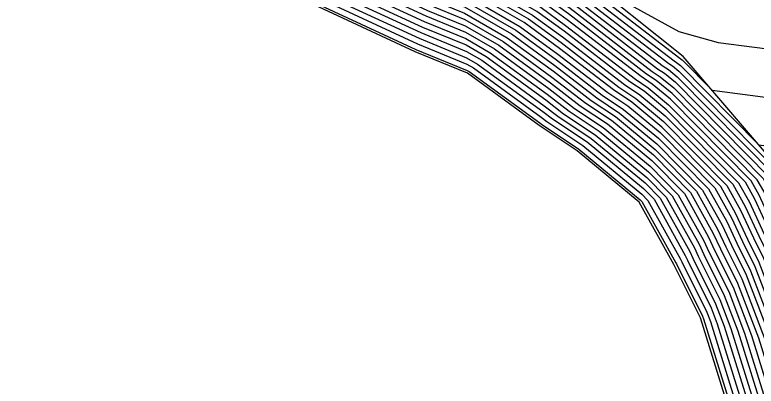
# Model space of a CAD drawing. Extents: x 2188792 to 2191981, y 386090 to 389710.
# Drawn here: x 2189286.15 to 2189328.6, y 386680.78 to 386702.06 of the extents above; entities that cross this region are included whole.
import ezdxf

# ---------------------------------------------------------------- set-up
doc = ezdxf.new("R2010")
doc.units = 0
for name, color, linetype in [('DTM Contours Major', 7, 'Continuous'), ('DTM Contours Minor', 7, 'Continuous'), ('PH Exist DTM Breakline', 7, 'Continuous')]:
    doc.layers.add(name, color=color, linetype=linetype)

msp = doc.modelspace()

# ---------------------------------------------------------------- linework, layer by layer
at = {"layer": 'DTM Contours Major'}
for points in [[(2189283.924, 386726.215), (2189290.367, 386721.559), (2189290.55, 386721.536), (2189296.917, 386716.947), (2189297.716, 386716.537), (2189297.74, 386716.54), (2189304.088, 386711.981), (2189304.603, 386711.616), (2189310.917, 386707.968), (2189311.421, 386707.734), (2189311.658, 386707.637), (2189317.979, 386703.983), (2189318.297, 386703.751), (2189323.906, 386699.428), (2189324.042, 386699.338), (2189324.263, 386699.155), (2189328.756, 386694.606), (2189330.289, 386694.406), (2189331.889, 386693.845), (2189333.507, 386692.525), (2189336.392, 386690.588), (2189343.366, 386687.541), (2189348.457, 386680.232)], [(2189335.474, 386673.747), (2189333.256, 386681.371), (2189333.035, 386682.085), (2189330.274, 386689.297), (2189330.011, 386689.824), (2189329.029, 386691.947), (2189328.658, 386692.615), (2189323.78, 386697.553), (2189322.876, 386698.301), (2189322.322, 386698.67), (2189317.86, 386702.109), (2189316.768, 386702.905), (2189311.74, 386705.811), (2189310.939, 386706.14), (2189309.237, 386706.931), (2189304.215, 386709.833), (2189302.501, 386711.047), (2189297.452, 386714.673), (2189297.367, 386714.664), (2189294.523, 386716.121), (2189289.459, 386719.771), (2189288.754, 386719.86), (2189283.629, 386723.563)], [(2189283.335, 386720.911), (2189287.141, 386718.161), (2189288.367, 386718.007), (2189292.128, 386715.296), (2189297.019, 386712.79), (2189297.164, 386712.806), (2189300.914, 386710.113), (2189303.827, 386708.049), (2189307.556, 386705.894), (2189310.458, 386704.547), (2189311.823, 386703.986), (2189315.556, 386701.828), (2189317.424, 386700.466), (2189320.737, 386697.913), (2189321.71, 386697.264), (2189323.298, 386695.951), (2189326.92, 386692.283), (2189327.707, 386690.867), (2189328.437, 386689.291), (2189329.024, 386688.111), (2189331.075, 386682.755), (2189331.769, 386680.517)], [(2189285.527, 386716.462), (2189287.275, 386716.243), (2189289.733, 386714.471), (2189296.67, 386710.916), (2189296.876, 386710.939), (2189299.326, 386709.179), (2189303.439, 386706.265), (2189305.876, 386704.857), (2189309.977, 386702.953), (2189311.905, 386702.16), (2189314.345, 386700.75), (2189316.987, 386698.824), (2189319.152, 386697.155), (2189320.544, 386696.227), (2189322.815, 386694.349), (2189325.183, 386691.952), (2189326.385, 386689.787), (2189326.862, 386688.757), (2189327.775, 386686.925), (2189329.115, 386683.425), (2189330.282, 386679.662)], [(2189283.914, 386714.763), (2189286.184, 386714.478), (2189287.338, 386713.646), (2189296.322, 386709.043), (2189296.588, 386709.072), (2189297.739, 386708.245), (2189303.051, 386704.482), (2189304.195, 386703.821), (2189309.495, 386701.359), (2189311.988, 386700.334), (2189313.134, 386699.672), (2189316.551, 386697.181), (2189317.568, 386696.397), (2189319.379, 386695.19), (2189322.333, 386692.747), (2189323.445, 386691.621), (2189325.064, 386688.708), (2189325.287, 386688.224), (2189326.525, 386685.739), (2189327.155, 386684.095), (2189328.794, 386678.807)]]:
    msp.add_lwpolyline(points, dxfattribs=at)
at = {"layer": 'DTM Contours Minor'}
for points in [[(2189285.442, 386727.148), (2189291.099, 386722.706), (2189291.72, 386722.289), (2189297.872, 386717.404), (2189298.007, 386717.313), (2189299.577, 386716.05), (2189304.723, 386712.354), (2189304.759, 386712.33), (2189311.59, 386708.383), (2189311.613, 386708.372), (2189311.625, 386708.367), (2189318.463, 386704.414), (2189318.471, 386704.408), (2189319.188, 386703.856), (2189324.171, 386701.102), (2189326.42, 386700.48), (2189330.587, 386699.939), (2189338.106, 386697.302), (2189338.149, 386697.266), (2189338.226, 386697.215), (2189341.653, 386695.717), (2189349.617, 386692.427), (2189350.126, 386692.118)], [(2189283.983, 386726.745), (2189290.69, 386721.899), (2189290.769, 386721.889), (2189297.396, 386717.112), (2189297.786, 386716.912), (2189297.797, 386716.913), (2189304.406, 386712.168), (2189304.681, 386711.973), (2189311.253, 386708.176), (2189311.517, 386708.053), (2189311.641, 386708.002), (2189318.221, 386704.199), (2189318.384, 386704.08), (2189324.223, 386699.579), (2189324.275, 386699.545), (2189324.359, 386699.475), (2189326.073, 386697.74), (2189330.438, 386697.173), (2189334.998, 386695.573), (2189335.828, 386694.896), (2189337.309, 386693.902), (2189346.904, 386689.709), (2189349.98, 386685.292)], [(2189283.865, 386725.684), (2189290.045, 386721.219), (2189290.332, 386721.183), (2189296.438, 386716.782), (2189297.646, 386716.163), (2189297.682, 386716.167), (2189303.771, 386711.794), (2189304.526, 386711.259), (2189310.581, 386707.761), (2189311.325, 386707.416), (2189311.674, 386707.272), (2189317.737, 386703.768), (2189318.21, 386703.423), (2189323.589, 386699.276), (2189323.808, 386699.13), (2189324.166, 386698.834), (2189330.048, 386692.879)], [(2189283.806, 386725.154), (2189289.722, 386720.879), (2189290.114, 386720.83), (2189295.959, 386716.617), (2189297.577, 386715.788), (2189297.624, 386715.793), (2189303.453, 386711.607), (2189304.448, 386710.903), (2189310.245, 386707.554), (2189311.228, 386707.097), (2189311.691, 386706.907), (2189317.494, 386703.552), (2189318.122, 386703.094), (2189323.272, 386699.125), (2189323.575, 386698.923), (2189324.07, 386698.514), (2189329.701, 386692.813)], [(2189283.747, 386724.623), (2189289.399, 386720.539), (2189289.895, 386720.477), (2189295.48, 386716.452), (2189297.507, 386715.413), (2189297.567, 386715.42), (2189303.136, 386711.421), (2189304.37, 386710.546), (2189309.909, 386707.346), (2189311.132, 386706.778), (2189311.707, 386706.542), (2189317.252, 386703.337), (2189318.035, 386702.766), (2189322.955, 386698.973), (2189323.342, 386698.715), (2189323.973, 386698.194), (2189329.353, 386692.747), (2189329.558, 386692.379), (2189330.641, 386690.037), (2189330.774, 386689.771), (2189333.819, 386681.817), (2189333.851, 386681.713), (2189334.202, 386680.505)], [(2189283.688, 386724.093), (2189289.077, 386720.2), (2189289.677, 386720.124), (2189295.001, 386716.287), (2189297.437, 386715.038), (2189297.509, 386715.046), (2189302.819, 386711.234), (2189304.293, 386710.189), (2189309.573, 386707.139), (2189311.036, 386706.459), (2189311.724, 386706.177), (2189317.01, 386703.121), (2189317.948, 386702.437), (2189322.638, 386698.822), (2189323.109, 386698.508), (2189323.877, 386697.873), (2189329.006, 386692.681), (2189329.293, 386692.163), (2189330.326, 386689.931), (2189330.524, 386689.534), (2189333.427, 386681.951), (2189333.553, 386681.542), (2189334.943, 386676.768)], [(2189335.063, 386673.969), (2189332.958, 386681.2), (2189332.643, 386682.219), (2189330.024, 386689.059), (2189329.696, 386689.717), (2189328.765, 386691.731), (2189328.31, 386692.548), (2189323.684, 386697.232), (2189322.643, 386698.093), (2189322.005, 386698.519), (2189317.773, 386701.78), (2189316.525, 386702.69), (2189311.757, 386705.446), (2189310.843, 386705.822), (2189308.901, 386706.724), (2189304.138, 386709.476), (2189302.184, 386710.86), (2189297.394, 386714.3), (2189297.298, 386714.289), (2189294.044, 386715.956), (2189289.24, 386719.418), (2189288.431, 386719.52), (2189283.57, 386723.032)], [(2189283.512, 386722.502), (2189288.109, 386719.18), (2189289.022, 386719.066), (2189293.565, 386715.791), (2189297.228, 386713.914), (2189297.336, 386713.926), (2189301.866, 386710.674), (2189304.06, 386709.119), (2189308.565, 386706.517), (2189310.747, 386705.503), (2189311.773, 386705.081), (2189316.283, 386702.474), (2189317.686, 386701.452), (2189321.688, 386698.367), (2189322.41, 386697.886), (2189323.587, 386696.912), (2189327.963, 386692.482), (2189328.5, 386691.515), (2189329.381, 386689.611), (2189329.774, 386688.822), (2189332.251, 386682.353), (2189332.661, 386681.029), (2189334.651, 386674.19)], [(2189334.24, 386674.411), (2189332.364, 386680.859), (2189331.859, 386682.487), (2189329.524, 386688.585), (2189329.066, 386689.504), (2189328.236, 386691.299), (2189327.615, 386692.416), (2189323.491, 386696.592), (2189322.176, 386697.679), (2189321.371, 386698.216), (2189317.598, 386701.123), (2189316.041, 386702.259), (2189311.79, 386704.716), (2189310.651, 386705.184), (2189308.229, 386706.309), (2189303.982, 386708.762), (2189301.549, 386710.487), (2189297.279, 386713.553), (2189297.158, 386713.539), (2189293.086, 386715.626), (2189288.804, 386718.713), (2189287.786, 386718.84), (2189283.453, 386721.972)], [(2189283.394, 386721.441), (2189287.463, 386718.501), (2189288.585, 386718.36), (2189292.607, 386715.461), (2189297.089, 386713.165), (2189297.221, 386713.179), (2189301.231, 386710.3), (2189303.905, 386708.406), (2189307.892, 386706.102), (2189310.554, 386704.865), (2189311.806, 386704.351), (2189315.798, 386702.043), (2189317.511, 386700.795), (2189321.054, 386698.064), (2189321.943, 386697.471), (2189323.394, 386696.271), (2189327.268, 386692.35), (2189327.971, 386691.083), (2189328.751, 386689.397), (2189329.274, 386688.348), (2189331.467, 386682.621), (2189332.066, 386680.688)], [(2189331.471, 386680.346), (2189330.683, 386682.889), (2189328.774, 386687.874), (2189328.122, 386689.184), (2189327.443, 386690.651), (2189326.573, 386692.217), (2189323.201, 386695.631), (2189321.477, 386697.057), (2189320.42, 386697.761), (2189317.337, 386700.138), (2189315.314, 386701.612), (2189311.839, 386703.621), (2189310.362, 386704.228), (2189307.22, 386705.687), (2189303.749, 386707.692), (2189300.596, 386709.926), (2189297.106, 386712.433), (2189296.949, 386712.415), (2189291.649, 386715.131), (2189288.149, 386717.654), (2189286.818, 386717.821), (2189283.276, 386720.38)], [(2189283.217, 386719.85), (2189286.495, 386717.481), (2189287.93, 386717.301), (2189291.17, 386714.966), (2189296.88, 386712.04), (2189297.048, 386712.059), (2189300.279, 386709.74), (2189303.672, 386707.336), (2189306.884, 386705.48), (2189310.265, 386703.909), (2189311.856, 386703.256), (2189315.072, 386701.396), (2189317.249, 386699.809), (2189320.103, 386697.609), (2189321.244, 386696.849), (2189323.105, 386695.31), (2189326.225, 386692.151), (2189327.178, 386690.435), (2189327.807, 386689.077), (2189328.525, 386687.636), (2189330.291, 386683.023), (2189331.174, 386680.175)], [(2189283.158, 386719.32), (2189286.173, 386717.141), (2189287.712, 386716.948), (2189290.691, 386714.801), (2189296.81, 386711.666), (2189296.991, 386711.686), (2189299.961, 386709.553), (2189303.594, 386706.979), (2189306.548, 386705.272), (2189310.169, 386703.59), (2189311.872, 386702.89), (2189314.829, 386701.181), (2189317.162, 386699.481), (2189319.786, 386697.458), (2189321.011, 386696.642), (2189323.008, 386694.99), (2189325.878, 386692.085), (2189326.914, 386690.219), (2189327.492, 386688.971), (2189328.275, 386687.399), (2189329.899, 386683.157), (2189330.876, 386680.004)], [(2189285.85, 386716.802), (2189287.494, 386716.595), (2189290.212, 386714.636), (2189296.74, 386711.291), (2189296.933, 386711.312), (2189299.644, 386709.366), (2189303.516, 386706.622), (2189306.212, 386705.065), (2189310.073, 386703.271), (2189311.889, 386702.525), (2189314.587, 386700.965), (2189317.075, 386699.152), (2189319.469, 386697.306), (2189320.778, 386696.434), (2189322.912, 386694.669), (2189325.53, 386692.019), (2189326.65, 386690.003), (2189327.177, 386688.864), (2189328.025, 386687.162), (2189329.507, 386683.291), (2189330.579, 386679.833)], [(2189285.205, 386716.122), (2189287.057, 386715.89), (2189289.254, 386714.306), (2189296.601, 386710.541), (2189296.818, 386710.566), (2189299.009, 386708.993), (2189303.361, 386705.909), (2189305.54, 386704.65), (2189309.88, 386702.634), (2189311.922, 386701.795), (2189314.103, 386700.534), (2189316.9, 386698.495), (2189318.836, 386697.003), (2189320.311, 386696.02), (2189322.719, 386694.029), (2189324.835, 386691.886), (2189326.121, 386689.571), (2189326.547, 386688.65), (2189327.525, 386686.688), (2189328.723, 386683.559), (2189329.984, 386679.491)], [(2189284.882, 386715.782), (2189286.839, 386715.537), (2189288.775, 386714.141), (2189296.531, 386710.167), (2189296.76, 386710.192), (2189298.691, 386708.806), (2189303.283, 386705.552), (2189305.204, 386704.443), (2189309.784, 386702.315), (2189311.938, 386701.43), (2189313.86, 386700.319), (2189316.813, 386698.167), (2189318.519, 386696.852), (2189320.078, 386695.812), (2189322.622, 386693.708), (2189324.488, 386691.82), (2189325.857, 386689.356), (2189326.232, 386688.544), (2189327.275, 386686.451), (2189328.331, 386683.693), (2189329.687, 386679.32)], [(2189284.559, 386715.442), (2189286.62, 386715.184), (2189288.296, 386713.976), (2189296.461, 386709.792), (2189296.703, 386709.819), (2189298.374, 386708.619), (2189303.206, 386705.195), (2189304.868, 386704.235), (2189309.688, 386701.996), (2189311.955, 386701.065), (2189313.618, 386700.103), (2189316.725, 386697.838), (2189318.202, 386696.7), (2189319.845, 386695.605), (2189322.526, 386693.388), (2189324.14, 386691.754), (2189325.592, 386689.14), (2189325.917, 386688.437), (2189327.025, 386686.214), (2189327.939, 386683.827), (2189329.389, 386679.149)], [(2189284.237, 386715.103), (2189286.402, 386714.831), (2189287.817, 386713.811), (2189296.392, 386709.417), (2189296.645, 386709.445), (2189298.056, 386708.432), (2189303.128, 386704.839), (2189304.531, 386704.028), (2189309.592, 386701.677), (2189311.971, 386700.7), (2189313.376, 386699.888), (2189316.638, 386697.51), (2189317.885, 386696.549), (2189319.612, 386695.398), (2189322.429, 386693.067), (2189323.793, 386691.687), (2189325.328, 386688.924), (2189325.602, 386688.33), (2189326.775, 386685.976), (2189327.547, 386683.961), (2189329.092, 386678.978)], [(2189285.965, 386714.125), (2189286.859, 386713.481), (2189296.252, 386708.668), (2189296.53, 386708.699), (2189297.421, 386708.059), (2189302.973, 386704.125), (2189303.859, 386703.613), (2189309.399, 386701.04), (2189312.004, 386699.969), (2189312.891, 386699.456), (2189316.464, 386696.853), (2189317.251, 386696.246), (2189319.146, 386694.983), (2189322.237, 386692.427), (2189323.097, 386691.555), (2189324.799, 386688.492), (2189324.973, 386688.117), (2189326.275, 386685.502), (2189326.763, 386684.229), (2189328.497, 386678.636)], [(2189285.747, 386713.772), (2189286.38, 386713.316), (2189296.183, 386708.293), (2189296.472, 386708.325), (2189297.104, 386707.872), (2189302.895, 386703.768), (2189303.523, 386703.406), (2189309.303, 386700.721), (2189312.021, 386699.604), (2189312.649, 386699.241), (2189316.376, 386696.524), (2189316.934, 386696.094), (2189318.912, 386694.776), (2189322.14, 386692.106), (2189322.75, 386691.489), (2189324.535, 386688.276), (2189324.658, 386688.01), (2189326.026, 386685.265), (2189326.371, 386684.363), (2189328.199, 386678.465)], [(2189285.901, 386713.151), (2189296.113, 386707.918), (2189296.415, 386707.952), (2189296.786, 386707.685), (2189302.818, 386703.412), (2189303.187, 386703.198), (2189309.206, 386700.402), (2189312.037, 386699.239), (2189312.407, 386699.025), (2189316.289, 386696.196), (2189316.617, 386695.943), (2189318.679, 386694.568), (2189322.044, 386691.786), (2189322.402, 386691.423), (2189324.271, 386688.06), (2189324.343, 386687.904), (2189325.776, 386685.028), (2189325.979, 386684.497), (2189327.902, 386678.294)], [(2189285.422, 386712.986), (2189296.043, 386707.544), (2189296.357, 386707.578), (2189296.469, 386707.498), (2189302.74, 386703.055), (2189302.851, 386702.991), (2189309.11, 386700.083), (2189312.054, 386698.874), (2189312.165, 386698.81), (2189316.202, 386695.867), (2189316.3, 386695.791), (2189318.446, 386694.361), (2189321.947, 386691.466), (2189322.055, 386691.356), (2189324.006, 386687.844), (2189324.028, 386687.797), (2189325.526, 386684.791), (2189325.587, 386684.631), (2189327.605, 386678.123)]]:
    msp.add_lwpolyline(points, dxfattribs=at)
at = {"layer": 'PH Exist DTM Breakline'}
for points in [[(2189335.549, 386673.707), (2189333.952, 386681.771), (2189331.284, 386690.255), (2189330.208, 386692.91), (2189324.419, 386699.673), (2189318.476, 386704.426), (2189311.623, 386708.404), (2189304.77, 386712.382), (2189297.852, 386717.269), (2189290.934, 386722.155), (2189284.016, 386727.042), (2189275.806, 386732.202), (2189267.596, 386737.363), (2189256.58, 386743.167), (2189252.311, 386744.74)], [(2189327.477, 386678.049), (2189325.418, 386684.689), (2189323.893, 386687.751), (2189321.906, 386691.328), (2189318.346, 386694.272), (2189316.164, 386695.726), (2189312.061, 386698.717), (2189309.069, 386699.947), (2189302.707, 386702.902), (2189296.333, 386707.418), (2189296.013, 386707.383), (2189285.217, 386712.915), (2189282.485, 386713.258), (2189279.984, 386714.192), (2189276.749, 386717.36), (2189274.946, 386718.318), (2189272.137, 386720.564), (2189269.394, 386723.195), (2189266.425, 386725.908), (2189263.102, 386727.936), (2189256.61, 386729.638), (2189250.218, 386733.102)]]:
    msp.add_lwpolyline(points, dxfattribs=at)

doc.saveas('drawing.dxf')
